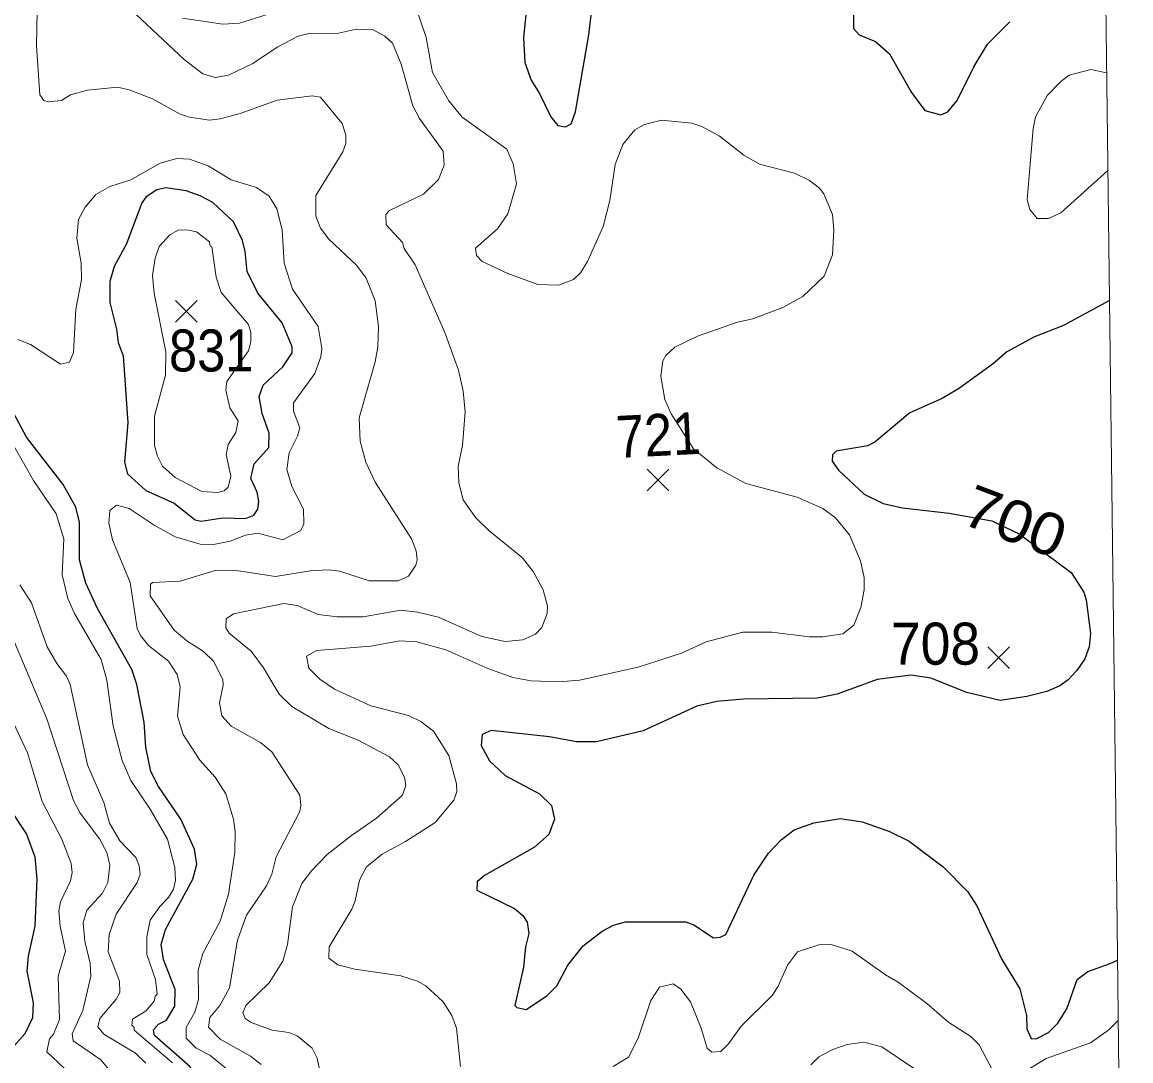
# Model space of a CAD drawing. Extents: x 265 to 291.4, y 7731.5 to 7759.6.
# Drawn here: x 289.21 to 291.321, y 7741.681 to 7743.657 of the extents above; entities that cross this region are included whole.
import ezdxf
from ezdxf.enums import TextEntityAlignment as Align

# ---------------------------------------------------------------- set-up
doc = ezdxf.new("R2010")
doc.units = 0
doc.header["$LTSCALE"] = 0.032
for name, color, linetype, lineweight in [('1', 7, 'Continuous', 25), ('2', 7, 'Continuous', 13), ('21', 7, 'Continuous', 25), ('61', 7, 'Continuous', 13), ('63', 7, 'Continuous', 25)]:
    doc.layers.add(name, color=color, linetype=linetype, lineweight=lineweight)

msp = doc.modelspace()

# ---------------------------------------------------------------- linework, layer by layer
at = {"layer": '1'}
for points in [[(290.1746, 7743.7285), (290.165, 7743.6283), (290.1674, 7743.5806), (290.1793, 7743.5471), (290.1953, 7743.5217), (290.2167, 7743.4771), (290.2303, 7743.4604), (290.2446, 7743.458), (290.2557, 7743.4636), (290.2637, 7743.4867), (290.2891, 7743.6331), (290.3018, 7743.7412)], [(290.7935, 7743.6999), (290.7927, 7743.645), (290.8038, 7743.633), (290.8348, 7743.6203), (290.8611, 7743.5972), (290.9032, 7743.5233), (290.9287, 7743.4891), (290.9589, 7743.4811), (290.9725, 7743.4867), (290.9899, 7743.5082), (291.0218, 7743.5726), (291.048, 7743.6156), (291.0902, 7743.6577)], [(291.28, 7743.1276), (291.1928, 7743.0802), (291.1371, 7743.0587), (291.0846, 7743.0301), (291.0592, 7743.0078), (290.9947, 7742.9608), (290.9613, 7742.941), (290.9001, 7742.9139), (290.8333, 7742.8582), (290.8197, 7742.8511), (290.7601, 7742.8407), (290.7529, 7742.8336), (290.7521, 7742.8217), (290.764, 7742.8049), (290.8133, 7742.7588), (290.8492, 7742.7413), (290.8858, 7742.7333), (290.9749, 7742.723), (291.0559, 7742.708), (291.1083, 7742.6835), (291.2071, 7742.6101), (291.231, 7742.5727), (291.2357, 7742.5576), (291.2437, 7742.4939), (291.2413, 7742.4685), (291.2334, 7742.4454), (291.2182, 7742.4231), (291.2016, 7742.4056), (291.1857, 7742.3945), (291.161, 7742.3833), (291.1228, 7742.3738), (291.0719, 7742.3666), (291.0083, 7742.3817), (290.9399, 7742.4088), (290.9017, 7742.4143), (290.838, 7742.4064), (290.7617, 7742.3786), (290.7235, 7742.3706), (290.5835, 7742.369), (290.5326, 7742.3642), (290.4944, 7742.3555), (290.3926, 7742.3086), (290.3035, 7742.2879), (290.2653, 7742.2879), (290.2144, 7742.2974), (290.103, 7742.3093), (290.0863, 7742.3014), (290.0839, 7742.2807), (290.0998, 7742.2513), (290.13, 7742.2234), (290.1953, 7742.1884), (290.2183, 7742.1662), (290.2239, 7742.1407), (290.2128, 7742.1113), (290.1857, 7742.0874), (290.0903, 7742.0333), (290.0767, 7742.0214), (290.0759, 7742.0055), (290.1476, 7741.9705), (290.1634, 7741.957), (290.1714, 7741.9442), (290.1746, 7741.9228), (290.1682, 7741.8973), (290.165, 7741.8591), (290.1483, 7741.7859), (290.1523, 7741.782), (290.1698, 7741.778), (290.2088, 7741.8042), (290.2279, 7741.8233), (290.2493, 7741.8623), (290.278, 7741.8997), (290.3146, 7741.9275), (290.3361, 7741.9386), (290.3591, 7741.945), (290.4737, 7741.945), (290.4888, 7741.9394), (290.5262, 7741.9148), (290.5389, 7741.9156), (290.5501, 7741.9211), (290.6033, 7742.0341), (290.6312, 7742.0755), (290.655, 7742.1009), (290.6797, 7742.12), (290.7171, 7742.1335), (290.768, 7742.1415), (290.8094, 7742.1351), (290.8603, 7742.1176), (290.8985, 7742.0985), (290.9637, 7742.05), (291.0106, 7742.0023), (291.0273, 7741.9753), (291.0751, 7741.8734), (291.1093, 7741.8178), (291.122, 7741.7668), (291.1228, 7741.7414)], [(289.4626, 7741.7287), (289.4602, 7741.7398), (289.4698, 7741.7501), (289.4849, 7741.7581), (289.5008, 7741.7843), (289.5016, 7741.8162), (289.4793, 7741.8734), (289.4753, 7741.9021), (289.4833, 7741.9307), (289.535, 7742.0262), (289.543, 7742.0548), (289.5382, 7742.0835), (289.5127, 7742.1407), (289.4698, 7742.2028), (289.4555, 7742.2314), (289.4459, 7742.2776), (289.4427, 7742.3253), (289.4284, 7742.3969), (289.4189, 7742.4255), (289.3536, 7742.5417), (289.3314, 7742.5894), (289.3194, 7742.6339), (289.3194, 7742.7055), (289.3123, 7742.7342), (289.2884, 7742.7771), (289.2184, 7742.8678), (289.1691, 7742.9601)], [(289.1548, 7742.2075), (289.2184, 7742.1121), (289.2343, 7742.0691), (289.2383, 7742.0262), (289.2343, 7741.9371), (289.2216, 7741.8798), (289.2192, 7741.8512), (289.2311, 7741.7907), (289.2303, 7741.7621), (289.2152, 7741.7318), (289.1906, 7741.704)], [(291.2183, 7741.8353), (291.239, 7741.8504), (291.2811, 7741.8655), (291.2953, 7741.8719)], [(291.1228, 7741.7414), (291.1308, 7741.7231), (291.1403, 7741.7223), (291.1642, 7741.7342), (291.1817, 7741.7525), (291.1992, 7741.7796), (291.2183, 7741.8353)], [(289.5756, 7741.4852), (289.5445, 7741.5425), (289.5398, 7741.5712), (289.5438, 7741.6141), (289.5422, 7741.6428), (289.5302, 7741.669), (289.4626, 7741.7287)]]:
    msp.add_lwpolyline(points, dxfattribs=at)
msp.add_lwpolyline([(289.7052, 7743.085), (289.6591, 7743.1414), (289.6384, 7743.1828), (289.6352, 7743.221), (289.6296, 7743.2416), (289.613, 7743.2775), (289.5732, 7743.314), (289.5493, 7743.3268), (289.5223, 7743.3363), (289.4841, 7743.3419), (289.4666, 7743.3379), (289.4467, 7743.3252), (289.438, 7743.3132), (289.4093, 7743.2353), (289.3854, 7743.1924), (289.3775, 7743.1637), (289.3775, 7743.1239), (289.3902, 7743.073), (289.3934, 7743.0476), (289.403, 7743.0221), (289.4117, 7742.8948), (289.4053, 7742.8201), (289.4109, 7742.7978), (289.4459, 7742.766), (289.5, 7742.7421), (289.5398, 7742.7103), (289.5509, 7742.7079), (289.5923, 7742.7142), (289.6353, 7742.7127), (289.6512, 7742.719), (289.6591, 7742.7302), (289.6607, 7742.7453), (289.6575, 7742.7628), (289.6456, 7742.789), (289.6519, 7742.8169), (289.6798, 7742.8479), (289.6806, 7742.8749), (289.6671, 7742.9123), (289.6615, 7742.9449), (289.6694, 7742.9664), (289.7068, 7743.0014), (289.7243, 7743.0277), (289.7243, 7743.0396)], close=True, dxfattribs=at)
at = {"layer": '2'}
for points in [[(289.2399, 7743.7126), (289.2375, 7743.6124), (289.2439, 7743.5193), (289.2518, 7743.5082), (289.2598, 7743.5058), (289.2852, 7743.5082), (289.3027, 7743.5193), (289.3346, 7743.528), (289.3918, 7743.5336), (289.4141, 7743.5288), (289.4587, 7743.5113), (289.5096, 7743.4827), (289.5287, 7743.4763), (289.5668, 7743.4708), (289.5875, 7743.4731), (289.6257, 7743.4835), (289.6957, 7743.509), (289.7625, 7743.5169), (289.7784, 7743.5145), (289.8198, 7743.4644), (289.8262, 7743.4421), (289.8262, 7743.4262), (289.8206, 7743.4103), (289.7697, 7743.3276), (289.7697, 7743.2878), (289.7784, 7743.2655), (289.7943, 7743.2441), (289.8469, 7743.1947), (289.8651, 7743.1701), (289.8826, 7743.1271), (289.889, 7743.0778), (289.8874, 7743.0396), (289.8826, 7743.011), (289.8516, 7742.9044), (289.854, 7742.8598), (289.8643, 7742.8201), (289.8826, 7742.7819), (289.9518, 7742.6737), (289.9606, 7742.6514), (289.9622, 7742.6339), (289.9598, 7742.6236), (289.9455, 7742.6029), (289.9264, 7742.5941), (289.8707, 7742.5941), (289.815, 7742.6124), (289.7928, 7742.6148), (289.7594, 7742.6132), (289.6925, 7742.6021), (289.6225, 7742.6132), (289.578, 7742.614), (289.5112, 7742.5933), (289.4587, 7742.591), (289.4547, 7742.5878), (289.4539, 7742.5655), (289.5, 7742.5003), (289.5239, 7742.4796), (289.5557, 7742.4597), (289.5748, 7742.4414), (289.5923, 7742.4064), (289.5931, 7742.3953), (289.5859, 7742.3619), (289.5907, 7742.3372), (289.6082, 7742.3173), (289.6639, 7742.2863), (289.6854, 7742.2688), (289.7387, 7742.1861), (289.741, 7742.1662), (289.7387, 7742.155), (289.6941, 7742.0691), (289.6854, 7742.0357), (289.6758, 7742.0134), (289.6376, 7741.9578), (289.6201, 7741.91), (289.605, 7741.8194), (289.5867, 7741.7859), (289.5676, 7741.7629), (289.5652, 7741.7446), (289.5875, 7741.7215), (289.6448, 7741.6897), (289.6655, 7741.6738)], [(289.6695, 7742.4287), (289.6464, 7742.4605), (289.6042, 7742.4947), (289.5979, 7742.5043), (289.5987, 7742.5218), (289.613, 7742.5313), (289.7084, 7742.5512), (289.7339, 7742.5472), (289.7737, 7742.5297), (289.8103, 7742.5257), (289.8596, 7742.5257), (289.9312, 7742.5385), (289.963, 7742.5345), (290.0028, 7742.5249), (290.0855, 7742.4883), (290.1301, 7742.4788), (290.1635, 7742.482), (290.1873, 7742.4923), (290.1993, 7742.505), (290.2096, 7742.5321), (290.2104, 7742.5456), (290.2024, 7742.5767), (290.1833, 7742.6117), (290.1627, 7742.6379), (290.099, 7742.6896), (290.0736, 7742.7143), (290.0497, 7742.7485), (290.0417, 7742.7803), (290.0401, 7742.8121), (290.0489, 7742.8519), (290.0537, 7742.9155), (290.0497, 7742.9553), (290.0409, 7742.9951), (290.0147, 7743.0667), (289.9582, 7743.1955), (289.9375, 7743.2266), (289.9344, 7743.2377), (289.9033, 7743.2719), (289.9025, 7743.291), (289.9097, 7743.2989), (289.9741, 7743.33), (290.0028, 7743.3578), (290.0139, 7743.3849), (290.0115, 7743.4119), (289.967, 7743.474), (289.9542, 7743.4978), (289.932, 7743.5774), (289.9153, 7743.6171), (289.9009, 7743.6307), (289.8787, 7743.6426), (289.8469, 7743.6442), (289.8071, 7743.6354), (289.7594, 7743.6362), (289.7355, 7743.6307), (289.6957, 7743.61), (289.6496, 7743.5789), (289.6034, 7743.5567), (289.578, 7743.5519), (289.5541, 7743.5591), (289.5191, 7743.5861), (289.4173, 7743.6816)], [(289.5159, 7743.6649), (289.5923, 7743.6537), (289.6241, 7743.6553), (289.6766, 7743.672)], [(289.9598, 7743.6856), (289.9797, 7743.6283)], [(288.8501, 7743.6585), (288.9002, 7743.5885), (288.9193, 7743.5567), (288.948, 7743.4851), (288.9623, 7743.3896), (288.9901, 7743.3133), (289.0156, 7743.2735), (289.0553, 7743.186), (289.0665, 7743.116), (289.0641, 7743.0094), (289.0689, 7742.9776), (289.0848, 7742.9569), (289.1333, 7742.9298), (289.1532, 7742.9139), (289.1731, 7742.8893), (289.2319, 7742.7851), (289.2749, 7742.7214), (289.29, 7742.6737), (289.2868, 7742.6053), (289.2972, 7742.5607), (289.3099, 7742.5321), (289.3608, 7742.4446)], [(289.9797, 7743.6283), (289.9916, 7743.5615), (290.0226, 7743.5074), (290.0481, 7743.4763), (290.1332, 7743.4159), (290.1452, 7743.388), (290.1515, 7743.3499)], [(291.277, 7743.375), (291.1872, 7743.2942), (291.1642, 7743.2838), (291.1427, 7743.2838), (291.1284, 7743.3005), (291.1236, 7743.3196), (291.1347, 7743.4549), (291.1395, 7743.4771), (291.1618, 7743.5185), (291.1872, 7743.5447), (291.2032, 7743.5567), (291.2446, 7743.5672), (291.2747, 7743.561)], [(290.1515, 7743.3499), (290.1348, 7743.2926), (290.1149, 7743.264), (290.0736, 7743.2274), (290.0751, 7743.213), (290.0863, 7743.2019), (290.1348, 7743.1788), (290.1921, 7743.1581), (290.2319, 7743.1565), (290.2597, 7743.1677), (290.2732, 7743.1804), (290.2867, 7743.2019), (290.3162, 7743.2687), (290.3289, 7743.318), (290.3392, 7743.3865), (290.3536, 7743.4246), (290.3766, 7743.4525), (290.3949, 7743.4628), (290.4276, 7743.4708), (290.4848, 7743.4652), (290.5039, 7743.4588), (290.5373, 7743.4413), (290.5843, 7743.4039), (290.6137, 7743.3872), (290.6805, 7743.3697), (290.7092, 7743.3562), (290.7283, 7743.3411), (290.7362, 7743.3308), (290.7529, 7743.291), (290.7553, 7743.2624), (290.7529, 7743.2146), (290.737, 7743.174), (290.6964, 7743.1351), (290.6583, 7743.1144), (290.601, 7743.0929), (290.5723, 7743.0865), (290.496, 7743.0595), (290.453, 7743.0388), (290.4355, 7743.0229), (290.4299, 7743.0126), (290.426, 7742.9839), (290.4339, 7742.9394), (290.446, 7742.9119), (290.4881, 7742.845), (290.5326, 7742.8089), (290.5882, 7742.7795), (290.6853, 7742.7532), (290.7346, 7742.7318), (290.7577, 7742.7143), (290.7855, 7742.6816), (290.8062, 7742.6323), (290.8134, 7742.6005), (290.8134, 7742.5767), (290.807, 7742.5432), (290.7935, 7742.5098), (290.7728, 7742.4931), (290.7346, 7742.4875), (290.7092, 7742.4875), (290.6376, 7742.4963), (290.5819, 7742.4963), (290.5127, 7742.478), (290.4657, 7742.4565), (290.383, 7742.4295), (290.2716, 7742.4048), (290.2319, 7742.4016), (290.1794, 7742.404), (290.1444, 7742.4104), (290.0966, 7742.4271), (290.0171, 7742.4629), (289.9614, 7742.478), (289.9296, 7742.4796), (289.8739, 7742.47), (289.7705, 7742.4613), (289.7514, 7742.451), (289.7562, 7742.4279), (289.7768, 7742.4072), (289.8047, 7742.3881), (289.8739, 7742.3563), (289.9455, 7742.338), (289.9694, 7742.3261), (289.9932, 7742.3078), (290.0226, 7742.2616), (290.037, 7742.2075), (290.0378, 7742.1924), (290.0322, 7742.1765), (289.9964, 7742.1344), (289.9399, 7742.0978), (289.8954, 7742.0739), (289.8659, 7742.05), (289.8524, 7742.0246), (289.8445, 7741.9848), (289.8381, 7741.9689), (289.7951, 7741.8973), (289.7943, 7741.8758), (289.8111, 7741.8631)], [(289.4618, 7742.6999), (289.5016, 7742.6777), (289.5493, 7742.6641), (289.5748, 7742.6633), (289.6066, 7742.6697), (289.6353, 7742.6808), (289.6591, 7742.6848), (289.7069, 7742.6721), (289.7411, 7742.6896), (289.7466, 7742.7023), (289.7458, 7742.7302), (289.7235, 7742.7739), (289.714, 7742.8058), (289.7188, 7742.8376), (289.7347, 7742.8694), (289.7387, 7742.8853), (289.7267, 7742.9171), (289.7267, 7742.933), (289.7673, 7742.9887), (289.7792, 7743.0205), (289.7808, 7743.0364), (289.7737, 7743.0778), (289.7251, 7743.1494), (289.7092, 7743.1987), (289.7053, 7743.2624), (289.6949, 7743.3021), (289.6806, 7743.326), (289.6567, 7743.3427), (289.6082, 7743.357), (289.5645, 7743.3841), (289.5287, 7743.3968), (289.5048, 7743.3976), (289.473, 7743.3888), (289.4173, 7743.357), (289.3775, 7743.3443), (289.3505, 7743.3292), (289.3306, 7743.3053), (289.3178, 7743.2815), (289.3147, 7743.2465), (289.3226, 7743.1987), (289.3234, 7743.1669), (289.3123, 7743.1112), (289.3083, 7743.0285), (289.3003, 7743.0102), (289.2836, 7743.0062), (289.2264, 7743.0436), (289.2025, 7743.0531)], [(289.4157, 7742.591), (289.3823, 7742.6721), (289.3751, 7742.7039), (289.3775, 7742.7278), (289.3902, 7742.7381), (289.4141, 7742.7318), (289.4618, 7742.6999)], [(289.1436, 7742.5989), (289.2574, 7742.3316), (289.3083, 7742.1757), (289.321, 7742.1519), (289.3576, 7742.1033), (289.3719, 7742.0771), (289.3775, 7742.0532), (289.3735, 7742.0198), (289.3632, 7741.9999), (289.3338, 7741.9673), (289.3266, 7741.9434), (289.3298, 7741.9084), (289.3401, 7741.8655), (289.3409, 7741.8416), (289.3258, 7741.7764), (289.3059, 7741.7318), (289.3075, 7741.7183), (289.36, 7741.6825), (289.3815, 7741.6563), (289.3918, 7741.6348)], [(289.4459, 7741.6762), (289.426, 7741.6952), (289.3656, 7741.731), (289.3544, 7741.7454), (289.3584, 7741.7613), (289.3894, 7741.7979), (289.3966, 7741.8106), (289.3958, 7741.8321), (289.3743, 7741.8878), (289.3759, 7741.9212), (289.3894, 7741.9594), (289.4292, 7742.0198), (289.4348, 7742.0357), (289.4332, 7742.0516), (289.4268, 7742.0675), (289.3966, 7742.0994), (289.3767, 7742.1328), (289.3656, 7742.1725), (289.3346, 7742.2441), (289.3019, 7742.3969), (289.2948, 7742.4128), (289.2765, 7742.4366), (289.2582, 7742.4685), (289.228, 7742.552), (289.2057, 7742.5862)], [(289.605, 7741.661), (289.5676, 7741.6913), (289.5414, 7741.7048), (289.5223, 7741.7239), (289.5223, 7741.7438), (289.539, 7741.7732), (289.5462, 7741.7971), (289.5454, 7741.8528), (289.5541, 7741.8846), (289.5875, 7741.9466), (289.6034, 7741.9975), (289.6154, 7742.0771), (289.6161, 7742.1169), (289.613, 7742.1407), (289.5979, 7742.1885), (289.578, 7742.2203), (289.5485, 7742.2529), (289.5167, 7742.3014), (289.5064, 7742.3364), (289.5111, 7742.3921), (289.5056, 7742.416), (289.4889, 7742.4414), (289.4507, 7742.4708), (289.4356, 7742.4899), (289.4292, 7742.5035), (289.4157, 7742.591)], [(289.3608, 7742.4446), (289.3719, 7742.4048), (289.3839, 7742.3173), (289.4006, 7742.2521), (289.4173, 7742.2139), (289.4539, 7742.1598), (289.4873, 7742.1025)], [(289.9264, 7742.2441), (289.9097, 7742.2592), (289.85, 7742.2911), (289.7944, 7742.3133), (289.7236, 7742.3547), (289.6997, 7742.3786), (289.6695, 7742.4287)], [(289.3226, 7741.6364), (289.2574, 7741.6976), (289.2622, 7741.7223), (289.2701, 7741.731), (289.2813, 7741.7589), (289.2789, 7741.8416), (289.2932, 7741.8894), (289.2828, 7741.9371), (289.2805, 7741.9657), (289.2836, 7741.9832), (289.3027, 7742.023), (289.3059, 7742.0389), (289.3035, 7742.0564), (289.286, 7742.1025), (289.2486, 7742.1741), (289.2208, 7742.2664), (289.1715, 7742.3714)], [(289.78, 7741.6459), (289.7721, 7741.6857), (289.7625, 7741.7048), (289.7339, 7741.7279), (289.718, 7741.7342), (289.6862, 7741.739), (289.6464, 7741.7533), (289.6352, 7741.7613), (289.6305, 7741.7716), (289.636, 7741.7859), (289.6806, 7741.8289), (289.7068, 7741.8703), (289.7156, 7741.9021), (289.7251, 7741.9737), (289.7426, 7742.0182), (289.7609, 7742.0421), (289.7912, 7742.0731), (289.8373, 7742.1097), (289.885, 7742.1423), (289.9344, 7742.186), (289.9407, 7742.2044), (289.9383, 7742.2203), (289.9264, 7742.2441)], [(289.4873, 7742.1025), (289.5008, 7742.0485), (289.5024, 7742.0246), (289.4984, 7742.0071), (289.4889, 7741.9912), (289.4722, 7741.9745), (289.4539, 7741.9482), (289.4475, 7741.9164), (289.4475, 7741.883), (289.4642, 7741.8353), (289.4674, 7741.8074), (289.4634, 7741.8034), (289.4618, 7741.7939), (289.4467, 7741.7756), (289.4205, 7741.7597), (289.4189, 7741.7485), (289.4236, 7741.7438), (289.4236, 7741.739), (289.4968, 7741.677)], [(290.3353, 7741.6698), (290.3647, 7741.6873), (290.383, 7741.7239), (290.4069, 7741.7955), (290.4236, 7741.8209), (290.4498, 7741.8273), (290.4641, 7741.8169), (290.4824, 7741.7931), (290.5031, 7741.743), (290.5143, 7741.7048), (290.523, 7741.6968), (290.5405, 7741.6984), (290.5548, 7741.7127), (290.5787, 7741.7462), (290.6384, 7741.8058), (290.6495, 7741.8225), (290.667, 7741.8623), (290.6861, 7741.8878), (290.7267, 7741.9013), (290.7505, 7741.9021), (290.7903, 7741.8893), (290.8539, 7741.844), (290.8778, 7741.8305), (290.9327, 7741.7899), (290.9741, 7741.7533), (291.0162, 7741.7271), (291.0321, 7741.7112), (291.0631, 7741.6523)], [(289.8111, 7741.8631), (289.8437, 7741.8551), (289.9312, 7741.8424), (289.963, 7741.8321), (289.9789, 7741.8233), (290.0115, 7741.7931), (290.0282, 7741.7668)], [(290.0282, 7741.7668), (290.037, 7741.743), (290.0449, 7741.6698)], [(291.099, 7741.6483), (291.1594, 7741.6849), (291.2437, 7741.7151), (291.2787, 7741.7398), (291.2967, 7741.7571)], [(290.9128, 7741.6626), (290.8468, 7741.7072), (290.8126, 7741.7159), (290.7808, 7741.7119), (290.7537, 7741.7024), (290.7267, 7741.6881), (290.7115, 7741.673)]]:
    msp.add_lwpolyline(points, dxfattribs=at)
msp.add_lwpolyline([(289.6413, 7743.0316), (289.6457, 7743.0492), (289.6457, 7743.0668), (289.6413, 7743.0822), (289.5891, 7743.143), (289.5796, 7743.1717), (289.5716, 7743.2297), (289.5684, 7743.2313), (289.5668, 7743.2393), (289.5422, 7743.2584), (289.5239, 7743.2623), (289.5072, 7743.2616), (289.4913, 7743.2528), (289.4714, 7743.2305), (289.4634, 7743.2083), (289.4586, 7743.1749), (289.4618, 7743.1414), (289.4841, 7743.0301), (289.4833, 7742.9855), (289.4626, 7742.9076), (289.4626, 7742.8519), (289.4682, 7742.8312), (289.4777, 7742.8121), (289.5016, 7742.7906), (289.5525, 7742.7644), (289.5828, 7742.762), (289.5947, 7742.7652), (289.6026, 7742.7723), (289.6074, 7742.793), (289.5986, 7742.8344), (289.6026, 7742.8535), (289.617, 7742.8765), (289.6217, 7742.8988), (289.6058, 7742.9235), (289.5979, 7742.9569), (289.6002, 7742.9736)], close=True, dxfattribs=at)
at = {"layer": '21'}
for p, q in [((289.5022, 7743.1273), (289.5434, 7743.0861)), ((289.5434, 7743.1273), (289.5022, 7743.0861)), ((290.4001, 7742.8068), (290.4413, 7742.7656)), ((290.4413, 7742.8068), (290.4001, 7742.7656)), ((291.0486, 7742.4685), (291.0898, 7742.4273)), ((291.0898, 7742.4685), (291.0486, 7742.4273))]:
    msp.add_line(p, q, dxfattribs=at)
at = {"layer": '63', "lineweight": 13}
msp.add_lwpolyline([(291.3207, 7739.7916), (291.3138, 7740.3565), (291.3069, 7740.9214), (291.3, 7741.4863), (291.2932, 7742.0512), (291.2863, 7742.6161), (291.2794, 7743.181), (291.2725, 7743.7459), (291.2657, 7744.3108), (291.2588, 7744.8756), (291.2519, 7745.4405), (291.245, 7746.0054), (291.2382, 7746.5703)], dxfattribs=at)

# ---------------------------------------------------------------- texts
at = {"layer": '61'}
for s, width, p in [('831', 0.9, (289.5702, 7742.9925)), ('708', 0.95, (290.949, 7742.4345))]:
    msp.add_text(s, height=0.08, dxfattribs=dict(at, width=width)).set_placement(p, align=Align.CENTER)
for s, rotation, width, p in [('721', 2.91, 0.9, (290.4232, 7742.8318)), ('700', 339.396, 1.1, (291.0865, 7742.6698))]:
    msp.add_text(s, height=0.08, rotation=rotation, dxfattribs=dict(at, width=width)).set_placement(p, align=Align.CENTER)

doc.saveas('drawing.dxf')
